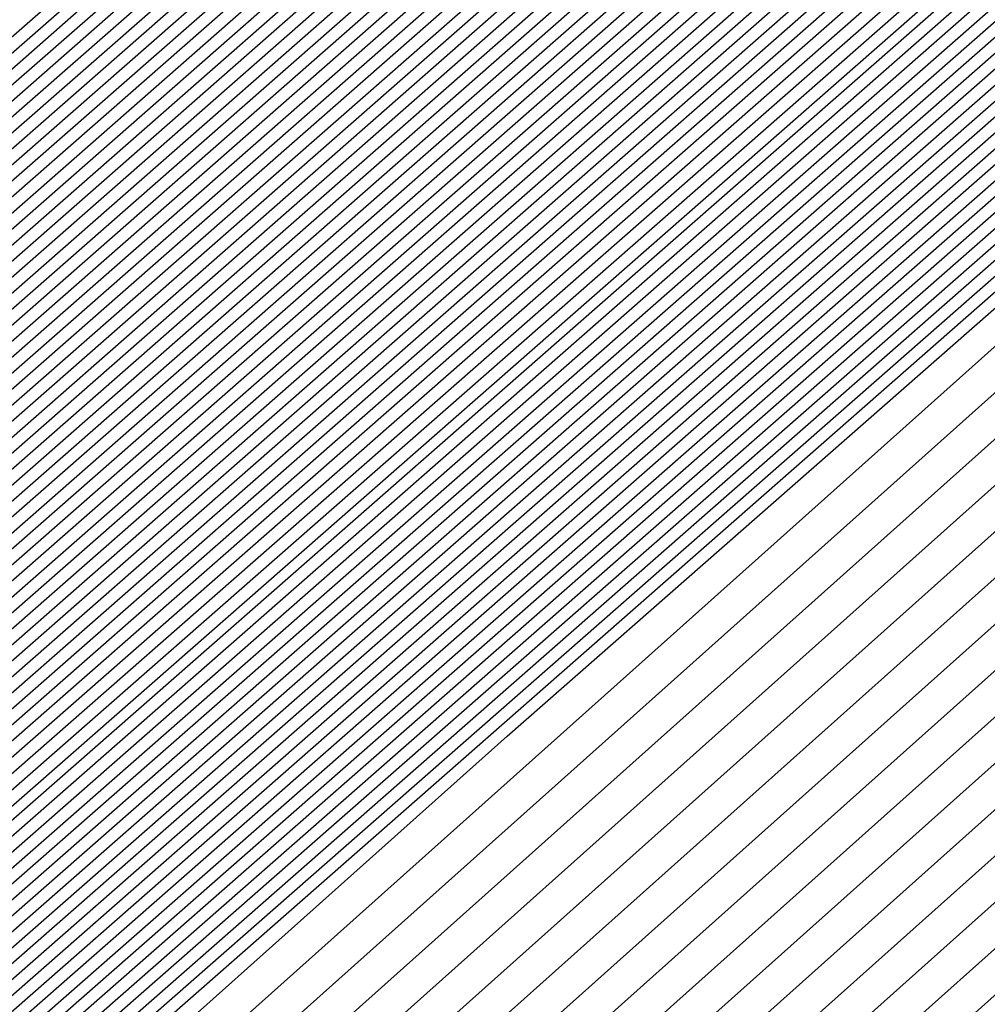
# Model space of a CAD drawing. Extents: x 3249832 to 3255657, y 13789405 to 13793316.
# Tile 1001 of 1056: x 3253212.6538 to 3253212.7134, y 13791261.178 to 13791261.2385. Entities that reach past the tile are written whole.
import ezdxf

# ---------------------------------------------------------------- set-up
doc = ezdxf.new("R2010")
doc.units = 0
doc.header["$LTSCALE"] = 100
doc.header["$MEASUREMENT"] = 0
for name, color, linetype in [('GRATIO_03231_CON', 1, 'CONTINUOUS'), ('GRATIO_0323_ICON', 1, 'CONTINUOUS'), ('TARGETS_EAST', 7, 'CONTINUOUS')]:
    doc.layers.add(name, color=color, linetype=linetype)

# ---------------------------------------------------------------- blocks, each defined once
blk = doc.blocks.new('Gratio_032316_contours')
at = {"layer": 'GRATIO_03231_CON', "color": 5, "linetype": 'Continuous', "flags": 128}
for points in [[(3253197.778633, 13791248.083719), (3253204.507492, 13791254.093876), (3253219.429769, 13791267.180159), (3253234.373329, 13791280.242404), (3253242.980343, 13791287.760191), (3253246.150233, 13791290.532041), (3253246.596729, 13791290.936212), (3253246.920482, 13791291.252377), (3253249.269828, 13791293.365862), (3253255.680023, 13791299.063404), (3253267.172648, 13791309.232405), (3253280.714591, 13791321.162909), (3253292.259064, 13791331.24562), (3253298.86322, 13791336.863506)], [(3253197.912141, 13791248.200117), (3253204.622651, 13791254.193883), (3253219.504243, 13791267.244478), (3253234.407064, 13791280.271101), (3253242.990635, 13791287.768365), (3253246.151968, 13791290.532566), (3253246.597442, 13791290.935416), (3253246.913776, 13791291.244273), (3253249.209028, 13791293.309072), (3253255.471593, 13791298.875394), (3253266.699533, 13791308.810193), (3253279.929596, 13791320.465926), (3253291.208188, 13791330.316426), (3253297.66843, 13791335.812021)], [(3253198.045649, 13791248.316514), (3253204.737812, 13791254.293891), (3253219.578716, 13791267.308801), (3253234.440798, 13791280.299798), (3253243.000927, 13791287.77654), (3253246.153702, 13791290.533091), (3253246.598156, 13791290.93462), (3253246.907071, 13791291.236168), (3253249.148229, 13791293.252283), (3253255.263163, 13791298.687384), (3253266.226419, 13791308.387983), (3253279.144597, 13791319.768946), (3253290.157311, 13791329.387232), (3253296.473639, 13791334.760535)], [(3253198.179157, 13791248.43291), (3253204.852971, 13791254.393901), (3253219.65319, 13791267.373124), (3253234.474533, 13791280.328495), (3253243.011219, 13791287.784714), (3253246.155437, 13791290.533616), (3253246.598869, 13791290.933824), (3253246.900365, 13791291.228064), (3253249.087429, 13791293.195493), (3253255.054733, 13791298.499374), (3253265.753304, 13791307.965772), (3253278.359599, 13791319.071965), (3253289.106434, 13791328.458038), (3253295.27885, 13791333.70905)], [(3253198.446173, 13791248.665705), (3253205.083292, 13791254.593916), (3253219.802137, 13791267.501766), (3253234.542003, 13791280.385889), (3253243.031803, 13791287.801062), (3253246.158905, 13791290.534667), (3253246.600296, 13791290.932232), (3253246.886954, 13791291.211856), (3253248.96583, 13791293.081914), (3253254.637874, 13791298.123353), (3253264.807075, 13791307.12135), (3253276.789604, 13791317.678004), (3253287.004681, 13791326.599649), (3253292.889269, 13791331.606079), (3253295.951331, 13791334.070942)], [(3253198.579681, 13791248.782102), (3253205.198453, 13791254.693924), (3253219.876611, 13791267.566089), (3253234.575738, 13791280.414585), (3253243.042095, 13791287.809237), (3253246.16064, 13791290.535192), (3253246.60101, 13791290.931436), (3253246.880248, 13791291.203751), (3253248.905031, 13791293.025125), (3253254.429444, 13791297.935343), (3253264.33396, 13791306.699138), (3253276.004607, 13791316.981023), (3253285.953804, 13791325.670454), (3253291.694479, 13791330.554594), (3253294.7416, 13791333.011419)], [(3253198.713189, 13791248.898498), (3253205.313612, 13791254.793933), (3253219.951085, 13791267.630412), (3253234.609474, 13791280.443283), (3253243.052387, 13791287.817411), (3253246.162374, 13791290.535718), (3253246.601723, 13791290.93064), (3253246.873542, 13791291.195647), (3253248.844232, 13791292.968335), (3253254.221014, 13791297.747333), (3253263.860844, 13791306.276928), (3253275.21961, 13791316.284043), (3253284.902928, 13791324.74126), (3253290.499689, 13791329.503109), (3253293.53187, 13791331.951897)], [(3253198.846697, 13791249.014895), (3253205.428774, 13791254.893941), (3253220.025558, 13791267.694732), (3253234.643209, 13791280.47198), (3253243.062679, 13791287.825585), (3253246.164109, 13791290.536243), (3253246.602436, 13791290.929844), (3253246.866836, 13791291.187543), (3253248.783432, 13791292.911546), (3253254.012584, 13791297.559322), (3253263.387729, 13791305.854716), (3253274.434612, 13791315.58706), (3253283.852051, 13791323.812065), (3253289.304899, 13791328.451623), (3253292.322139, 13791330.892375), (3253295.398785, 13791333.387147)], [(3253199.113713, 13791249.247691), (3253205.659094, 13791255.093956), (3253220.174506, 13791267.823378), (3253234.710679, 13791280.529373), (3253243.083262, 13791287.841934), (3253246.167577, 13791290.537293), (3253246.603863, 13791290.928252), (3253246.853425, 13791291.171334), (3253248.661833, 13791292.797967), (3253253.595725, 13791297.183302), (3253262.4415, 13791305.010294), (3253272.864616, 13791314.193099), (3253281.750298, 13791321.953677), (3253286.915319, 13791326.348653), (3253289.902678, 13791328.77333), (3253293.186926, 13791331.457682)], [(3253199.247221, 13791249.364086), (3253205.774253, 13791255.193966), (3253220.248979, 13791267.887697), (3253234.744414, 13791280.558071), (3253243.093554, 13791287.850108), (3253246.169312, 13791290.537819), (3253246.604577, 13791290.927456), (3253246.846719, 13791291.16323), (3253248.601034, 13791292.741177), (3253253.387295, 13791296.995292), (3253261.968385, 13791304.588083), (3253272.07962, 13791313.496119), (3253280.699421, 13791321.024482), (3253285.720529, 13791325.297167), (3253288.692948, 13791327.713808), (3253292.080997, 13791330.492949), (3253297.619173, 13791335.1971)], [(3253199.380729, 13791249.480484), (3253205.889415, 13791255.293974), (3253220.323453, 13791267.95202), (3253234.778148, 13791280.586767), (3253243.103846, 13791287.858282), (3253246.171046, 13791290.538344), (3253246.60529, 13791290.92666), (3253246.840014, 13791291.155126), (3253248.540234, 13791292.684388), (3253253.178865, 13791296.807282), (3253261.495269, 13791304.165872), (3253271.294621, 13791312.799138), (3253279.648544, 13791320.095288), (3253284.525739, 13791324.245682), (3253287.483217, 13791326.654286), (3253290.975067, 13791329.528217), (3253296.715246, 13791334.410219)], [(3253199.514237, 13791249.596881), (3253206.004574, 13791255.393981), (3253220.397926, 13791268.016343), (3253234.811884, 13791280.615464), (3253243.114138, 13791287.866456), (3253246.172781, 13791290.538869), (3253246.606003, 13791290.925864), (3253246.833308, 13791291.147021), (3253248.479435, 13791292.627598), (3253252.970435, 13791296.619271), (3253261.022155, 13791303.743661), (3253270.509624, 13791312.102158), (3253278.597668, 13791319.166094), (3253283.330949, 13791323.194197), (3253286.273487, 13791325.594763), (3253289.869138, 13791328.563484), (3253295.81132, 13791333.62334)], [(3253199.781252, 13791249.829674), (3253206.234894, 13791255.593998), (3253220.546874, 13791268.144986), (3253234.879353, 13791280.672858), (3253243.134722, 13791287.882805), (3253246.176249, 13791290.53992), (3253246.60743, 13791290.924272), (3253246.819896, 13791291.130813), (3253248.357836, 13791292.514019), (3253252.553575, 13791296.243251), (3253260.075926, 13791302.899239), (3253268.939629, 13791310.708195), (3253276.495915, 13791317.307705), (3253280.941369, 13791321.091226), (3253283.854026, 13791323.475719), (3253287.657279, 13791326.63402), (3253294.003467, 13791332.049579)], [(3253199.91476, 13791249.946072), (3253206.350054, 13791255.694006), (3253220.621347, 13791268.209309), (3253234.913089, 13791280.701555), (3253243.145014, 13791287.890979), (3253246.177984, 13791290.540445), (3253246.608144, 13791290.923477), (3253246.813191, 13791291.122709), (3253248.297036, 13791292.45723), (3253252.345146, 13791296.055241), (3253259.60281, 13791302.477028), (3253268.154633, 13791310.011214), (3253275.445038, 13791316.37851), (3253279.746579, 13791320.03974), (3253282.644295, 13791322.416197), (3253286.55135, 13791325.669287), (3253293.099541, 13791331.2627), (3253300.795214, 13791337.869235)], [(3253200.048268, 13791250.062469), (3253206.465215, 13791255.794014), (3253220.695821, 13791268.273632), (3253234.946824, 13791280.730252), (3253243.155306, 13791287.899153), (3253246.179718, 13791290.540971), (3253246.608857, 13791290.922681), (3253246.806485, 13791291.114604), (3253248.236237, 13791292.40044), (3253252.136716, 13791295.86723), (3253259.129695, 13791302.054816), (3253267.369634, 13791309.314234), (3253274.394161, 13791315.449316), (3253278.551789, 13791318.988255), (3253281.434565, 13791321.356674), (3253285.44542, 13791324.704555), (3253292.195614, 13791330.475819), (3253300.12972, 13791337.290156)], [(3253200.181776, 13791250.178867), (3253206.580374, 13791255.894021), (3253220.770295, 13791268.337951), (3253234.980558, 13791280.758949), (3253243.165597, 13791287.907327), (3253246.181453, 13791290.541496), (3253246.609571, 13791290.921885), (3253246.799779, 13791291.1065), (3253248.175437, 13791292.34365), (3253251.928286, 13791295.67922), (3253258.656581, 13791301.632605), (3253266.584637, 13791308.617253), (3253273.343284, 13791314.520121), (3253277.356999, 13791317.93677), (3253280.224834, 13791320.297152), (3253284.339491, 13791323.739822), (3253291.291688, 13791329.688939), (3253299.464229, 13791336.711079)], [(3253200.448792, 13791250.41166), (3253206.810695, 13791256.094039), (3253220.919242, 13791268.466597), (3253235.048029, 13791280.816343), (3253243.186181, 13791287.923676), (3253246.184922, 13791290.542546), (3253246.610997, 13791290.920293), (3253246.786368, 13791291.090291), (3253248.053838, 13791292.230072), (3253251.511426, 13791295.3032), (3253257.71035, 13791300.788183), (3253265.014642, 13791307.223292), (3253271.241531, 13791312.661733), (3253274.967419, 13791315.833799), (3253277.805373, 13791318.178108), (3253282.127631, 13791321.810358), (3253289.483835, 13791328.115179), (3253298.133244, 13791335.552923)], [(3253200.5823, 13791250.528057), (3253206.925856, 13791256.194046), (3253220.993715, 13791268.530917), (3253235.081764, 13791280.845039), (3253243.196473, 13791287.93185), (3253246.186656, 13791290.543072), (3253246.611711, 13791290.919497), (3253246.779662, 13791291.082187), (3253247.993039, 13791292.173282), (3253251.302996, 13791295.11519), (3253257.237236, 13791300.365972), (3253264.229644, 13791306.52631), (3253270.190655, 13791311.732538), (3253273.772629, 13791314.782314), (3253276.595643, 13791317.118585), (3253281.021702, 13791320.845625), (3253288.579908, 13791327.328299), (3253297.467752, 13791334.973846)], [(3253200.715808, 13791250.644455), (3253207.041015, 13791256.294056), (3253221.068189, 13791268.59524), (3253235.115498, 13791280.873737), (3253243.206765, 13791287.940024), (3253246.18839, 13791290.543597), (3253246.612424, 13791290.918701), (3253246.772956, 13791291.074083), (3253247.93224, 13791292.116492), (3253251.094567, 13791294.927179), (3253256.764121, 13791299.943761), (3253263.444647, 13791305.82933), (3253269.139778, 13791310.803344), (3253272.577839, 13791313.730828), (3253275.385912, 13791316.059063), (3253279.915773, 13791319.880893), (3253287.675982, 13791326.541418), (3253296.802261, 13791334.394769)], [(3253200.849316, 13791250.760851), (3253207.156176, 13791256.394064), (3253221.142663, 13791268.659563), (3253235.149234, 13791280.902434), (3253243.217057, 13791287.948199), (3253246.190125, 13791290.544122), (3253246.613138, 13791290.917905), (3253246.766251, 13791291.065979), (3253247.87144, 13791292.059703), (3253250.886137, 13791294.739169), (3253256.291006, 13791299.52155), (3253262.659648, 13791305.132348), (3253268.088901, 13791309.87415), (3253271.383048, 13791312.679343), (3253274.176182, 13791314.999541), (3253278.809843, 13791318.91616), (3253286.772056, 13791325.754539), (3253296.136767, 13791333.81569)], [(3253201.116332, 13791250.993646), (3253207.386497, 13791256.594079), (3253221.29161, 13791268.788205), (3253235.216703, 13791280.959827), (3253243.237641, 13791287.964547), (3253246.193594, 13791290.545173), (3253246.614564, 13791290.916313), (3253246.752839, 13791291.04977), (3253247.749841, 13791291.946124), (3253250.469277, 13791294.363148), (3253255.344776, 13791298.677128), (3253261.089654, 13791303.738387), (3253265.987148, 13791308.015761), (3253268.993468, 13791310.576372), (3253271.756721, 13791312.880496), (3253276.597984, 13791316.986696), (3253284.964203, 13791324.180778), (3253294.805784, 13791332.657536)], [(3253201.24984, 13791251.110043), (3253207.501656, 13791256.694088), (3253221.366084, 13791268.852528), (3253235.250439, 13791280.988525), (3253243.247933, 13791287.972721), (3253246.195328, 13791290.545698), (3253246.615278, 13791290.915517), (3253246.746134, 13791291.041666), (3253247.689042, 13791291.889334), (3253250.260847, 13791294.175138), (3253254.871662, 13791298.254917), (3253260.304656, 13791303.041406), (3253264.936271, 13791307.086566), (3253267.798678, 13791309.524887), (3253270.54699, 13791311.820974), (3253275.492055, 13791316.021963), (3253284.060277, 13791323.393899), (3253294.140291, 13791332.078457)], [(3253201.383348, 13791251.226439), (3253207.616817, 13791256.794096), (3253221.440557, 13791268.916851), (3253235.284174, 13791281.017221), (3253243.258224, 13791287.980896), (3253246.197062, 13791290.546223), (3253246.615991, 13791290.914721), (3253246.739428, 13791291.033562), (3253247.628242, 13791291.832545), (3253250.052417, 13791293.987128), (3253254.398546, 13791297.832706), (3253259.519659, 13791302.344425), (3253263.885395, 13791306.157372), (3253266.603888, 13791308.473402), (3253269.33726, 13791310.761452), (3253274.386125, 13791315.057231), (3253283.156349, 13791322.607018), (3253293.474799, 13791331.49938)], [(3253201.516856, 13791251.342836), (3253207.731977, 13791256.894104), (3253221.515031, 13791268.98117), (3253235.317908, 13791281.045918), (3253243.268516, 13791287.98907), (3253246.198797, 13791290.546749), (3253246.616705, 13791290.913925), (3253246.732722, 13791291.025457), (3253247.567443, 13791291.775755), (3253249.843988, 13791293.799118), (3253253.925432, 13791297.410495), (3253258.734661, 13791301.647445), (3253262.834518, 13791305.228178), (3253265.409098, 13791307.421916), (3253268.127529, 13791309.701929), (3253273.280196, 13791314.092498), (3253282.252423, 13791321.820138), (3253292.809306, 13791330.920303), (3253301.810882, 13791338.630682)], [(3253201.783872, 13791251.575631), (3253207.962297, 13791257.094121), (3253221.663978, 13791269.109817), (3253235.385379, 13791281.103312), (3253243.2891, 13791288.005418), (3253246.202266, 13791290.547799), (3253246.618132, 13791290.912333), (3253246.719311, 13791291.009249), (3253247.445844, 13791291.662176), (3253249.427128, 13791293.423097), (3253252.979202, 13791296.566073), (3253257.164667, 13791300.253483), (3253260.732765, 13791303.369789), (3253263.019518, 13791305.318945), (3253265.708069, 13791307.582885), (3253271.068337, 13791312.163033), (3253280.44457, 13791320.246378), (3253291.478323, 13791329.762148), (3253300.885471, 13791337.825133)], [(3253201.91738, 13791251.692027), (3253208.077456, 13791257.194129), (3253221.738452, 13791269.174136), (3253235.419113, 13791281.132009), (3253243.299392, 13791288.013593), (3253246.204, 13791290.548325), (3253246.618845, 13791290.911537), (3253246.712605, 13791291.001144), (3253247.385044, 13791291.605387), (3253249.218698, 13791293.235087), (3253252.506087, 13791296.143862), (3253256.379669, 13791299.556502), (3253259.681888, 13791302.440594), (3253261.824728, 13791304.26746), (3253264.498338, 13791306.523363), (3253269.962407, 13791311.198301), (3253279.540643, 13791319.459498), (3253290.812829, 13791329.183071), (3253300.422766, 13791337.422359)], [(3253202.050886, 13791251.808424), (3253208.192618, 13791257.294136), (3253221.812925, 13791269.238459), (3253235.452849, 13791281.160706), (3253243.309684, 13791288.021767), (3253246.205734, 13791290.54885), (3253246.619558, 13791290.910741), (3253246.705899, 13791290.99304), (3253247.324245, 13791291.548597), (3253249.010269, 13791293.047077), (3253252.032972, 13791295.72165), (3253255.594672, 13791298.859521), (3253258.631011, 13791301.5114), (3253260.629938, 13791303.215975), (3253263.288608, 13791305.46384), (3253268.856478, 13791310.233569), (3253278.636718, 13791318.672617), (3253290.147338, 13791328.603992), (3253299.96006, 13791337.019585)], [(3253222.189727, 13791268.956195), (3253208.471011, 13791257.206985), (3253202.184394, 13791251.924823), (3253202.184394, 13791251.924822), (3253208.307777, 13791257.394144), (3253221.887399, 13791269.302782)], [(3253222.336854, 13791269.086923), (3253208.700353, 13791257.408126), (3253202.451409, 13791252.157615), (3253202.45141, 13791252.157615), (3253208.538097, 13791257.594161), (3253222.036346, 13791269.431424)], [(3253222.410417, 13791269.152286), (3253208.815023, 13791257.508695), (3253202.584921, 13791252.274011), (3253202.584918, 13791252.274013), (3253208.653258, 13791257.694169), (3253222.11082, 13791269.495747)], [(3253222.483981, 13791269.217651), (3253208.92969, 13791257.609264), (3253202.718428, 13791252.390411), (3253202.718426, 13791252.39041), (3253208.768418, 13791257.794177), (3253222.185294, 13791269.560071)], [(3253222.557544, 13791269.283014), (3253209.044361, 13791257.709832), (3253202.851936, 13791252.506807), (3253202.851934, 13791252.506806), (3253208.883579, 13791257.894186), (3253222.259767, 13791269.62439)], [(3253222.704671, 13791269.413741), (3253209.273702, 13791257.91097), (3253203.118951, 13791252.739602), (3253203.11895, 13791252.739601), (3253209.113899, 13791258.094202), (3253222.408715, 13791269.753036)], [(3253222.778233, 13791269.479104), (3253209.388373, 13791258.011542), (3253203.252459, 13791252.855998), (3253203.252458, 13791252.855998), (3253209.229059, 13791258.194209), (3253222.483188, 13791269.817355)], [(3253222.851796, 13791269.544469), (3253209.503043, 13791258.112111), (3253203.385966, 13791252.972394), (3253203.385966, 13791252.972394), (3253209.34422, 13791258.294219), (3253222.557662, 13791269.881678)], [(3253222.92536, 13791269.609832), (3253209.617714, 13791258.21268), (3253203.519474, 13791253.08879), (3253203.519474, 13791253.088791), (3253209.459379, 13791258.394226), (3253222.632135, 13791269.946001)], [(3253294.555932, 13791331.784818), (3253282.651333, 13791321.302735), (3253268.603203, 13791309.014447), (3253256.633797, 13791298.600272), (3253249.913733, 13791292.816087), (3253247.407106, 13791290.719974), (3253247.026376, 13791290.445568), (3253246.628672, 13791290.097267), (3253243.849802, 13791287.662521), (3253236.270245, 13791281.099544), (3253223.072487, 13791269.740559), (3253209.847055, 13791258.413819), (3253203.786489, 13791253.321586), (3253203.78649, 13791253.321586), (3253209.689707, 13791258.594234), (3253222.78114, 13791270.074575), (3253235.891608, 13791281.53353), (3253243.79641, 13791288.432975), (3253249.048806, 13791292.998606), (3253256.146548, 13791299.147074), (3253268.135158, 13791309.529006), (3253282.251274, 13791321.730918), (3253294.279297, 13791332.073309)], [(3253294.303412, 13791331.566983), (3253282.46184, 13791321.140397), (3253268.488083, 13791308.917171), (3253256.582029, 13791298.558148), (3253249.897517, 13791292.804611), (3253247.40414, 13791290.719612), (3253247.02543, 13791290.446644), (3253246.629001, 13791290.099378), (3253243.858784, 13791287.672183), (3253236.302787, 13791281.129602), (3253223.14605, 13791269.805922), (3253209.961726, 13791258.514388), (3253203.919997, 13791253.437981), (3253203.919998, 13791253.437982), (3253209.804872, 13791258.694236), (3253222.855652, 13791270.138852), (3253235.925472, 13791281.562076), (3253243.805117, 13791288.439206), (3253249.036009, 13791292.985734), (3253256.097231, 13791299.102201), (3253268.022476, 13791309.42905), (3253282.06389, 13791321.566318), (3253294.028242, 13791331.853946)], [(3253294.050892, 13791331.349147), (3253282.272347, 13791320.978058), (3253268.372959, 13791308.819897), (3253256.53026, 13791298.516025), (3253249.8813, 13791292.793135), (3253247.401173, 13791290.719249), (3253247.024485, 13791290.447721), (3253246.629331, 13791290.101489), (3253243.867765, 13791287.681844), (3253236.335328, 13791281.15966), (3253223.219613, 13791269.871285), (3253210.076396, 13791258.614957), (3253204.053508, 13791253.554381), (3253204.053506, 13791253.554379), (3253209.920037, 13791258.79424), (3253222.930167, 13791270.20313), (3253235.959336, 13791281.590624), (3253243.813823, 13791288.445438), (3253249.023211, 13791292.972861), (3253256.047914, 13791299.057326), (3253267.909792, 13791309.329092), (3253281.876511, 13791321.401718), (3253293.777187, 13791331.634584)], [(3253293.798373, 13791331.131311), (3253282.082854, 13791320.815718), (3253268.257836, 13791308.722622), (3253256.478491, 13791298.473901), (3253249.865083, 13791292.781659), (3253247.398206, 13791290.718887), (3253247.023539, 13791290.448797), (3253246.629661, 13791290.1036), (3253243.876746, 13791287.691505), (3253236.367871, 13791281.189718), (3253223.293177, 13791269.93665), (3253210.191067, 13791258.715525), (3253204.187016, 13791253.670777), (3253204.187014, 13791253.670777), (3253210.035202, 13791258.894242), (3253223.004679, 13791270.267407), (3253235.993201, 13791281.619171), (3253243.82253, 13791288.45167), (3253249.010414, 13791292.959989), (3253255.998597, 13791299.012453), (3253267.79711, 13791309.229136), (3253281.689131, 13791321.237116), (3253293.526131, 13791331.41522)], [(3253281.703867, 13791320.491041), (3253268.027588, 13791308.528072), (3253256.374954, 13791298.389654), (3253249.83265, 13791292.758707), (3253247.392273, 13791290.718163), (3253247.021649, 13791290.45095), (3253246.63032, 13791290.107823), (3253243.894709, 13791287.710827), (3253236.432955, 13791281.249833), (3253223.440304, 13791270.067378), (3253210.420408, 13791258.916665), (3253204.454031, 13791253.903573), (3253204.45403, 13791253.90357), (3253210.265496, 13791259.094286), (3253223.15342, 13791270.396274), (3253236.059978, 13791281.677323), (3253243.494674, 13791288.169109), (3253246.236293, 13791290.558915), (3253246.630942, 13791290.897916), (3253246.976878, 13791291.192818), (3253249.380962, 13791293.27243), (3253255.902209, 13791298.921086), (3253267.57241, 13791309.028745), (3253281.314456, 13791320.907856)], [(3253281.514374, 13791320.328701), (3253267.912464, 13791308.430798), (3253256.323186, 13791298.34753), (3253249.816433, 13791292.747232), (3253247.389307, 13791290.7178), (3253247.020703, 13791290.452026), (3253246.63065, 13791290.109934), (3253243.90369, 13791287.720489), (3253236.465497, 13791281.279891), (3253223.513867, 13791270.132741), (3253210.535079, 13791259.017233), (3253204.587539, 13791254.019969), (3253204.587538, 13791254.019968), (3253210.380657, 13791259.194295), (3253223.22789, 13791270.460601), (3253236.093697, 13791281.706031), (3253243.504926, 13791288.177315), (3253246.237927, 13791290.559532), (3253246.631434, 13791290.897348), (3253246.975681, 13791291.190435), (3253249.366914, 13791293.25849), (3253255.852885, 13791298.876217), (3253267.459724, 13791308.928789), (3253281.127076, 13791320.743256)], [(3253281.324881, 13791320.166363), (3253267.797344, 13791308.333522), (3253256.271417, 13791298.305406), (3253249.800217, 13791292.735756), (3253247.38634, 13791290.717438), (3253247.019758, 13791290.453103), (3253246.630979, 13791290.112045), (3253243.912671, 13791287.73015), (3253236.498039, 13791281.309949), (3253223.587429, 13791270.198103), (3253210.64975, 13791259.117804), (3253204.721046, 13791254.136365), (3253204.721046, 13791254.136365), (3253210.495817, 13791259.294303), (3253223.302356, 13791270.524924), (3253236.127417, 13791281.734739), (3253243.515178, 13791288.185521), (3253246.239562, 13791290.56015), (3253246.631926, 13791290.896781), (3253246.974483, 13791291.188052), (3253249.352866, 13791293.24455), (3253255.803561, 13791298.831348), (3253267.347038, 13791308.828835), (3253280.939697, 13791320.578654)], [(3253281.135387, 13791320.004024), (3253267.68222, 13791308.236247), (3253256.219649, 13791298.263283), (3253249.784, 13791292.72428), (3253247.383374, 13791290.717076), (3253247.018812, 13791290.454179), (3253246.631309, 13791290.114156), (3253243.921652, 13791287.739811), (3253236.530581, 13791281.340006), (3253223.660992, 13791270.263468), (3253210.76442, 13791259.218373), (3253204.854554, 13791254.25276), (3253204.854554, 13791254.252763), (3253210.610976, 13791259.394313), (3253223.376826, 13791270.589251), (3253236.161137, 13791281.763447), (3253243.52543, 13791288.193726), (3253246.241196, 13791290.560768), (3253246.632418, 13791290.896213), (3253246.973286, 13791291.185668), (3253249.338818, 13791293.230609), (3253255.754237, 13791298.786479), (3253267.234354, 13791308.728879), (3253280.752313, 13791320.414054)], [(3253267.451973, 13791308.041697), (3253256.116111, 13791298.179035), (3253249.751567, 13791292.701328), (3253247.377441, 13791290.716351), (3253247.016922, 13791290.456332), (3253246.631968, 13791290.118378), (3253243.939615, 13791287.759133), (3253236.595665, 13791281.400121), (3253223.808119, 13791270.394196), (3253210.993761, 13791259.419512), (3253205.121569, 13791254.485556), (3253205.12157, 13791254.485556), (3253210.841294, 13791259.59433), (3253223.525766, 13791270.717901), (3253236.228576, 13791281.820863), (3253243.545933, 13791288.210138), (3253246.244464, 13791290.562004), (3253246.633402, 13791290.895078), (3253246.970892, 13791291.180901), (3253249.310721, 13791293.202729), (3253255.655588, 13791298.696741), (3253267.008982, 13791308.528971)], [(3253267.336849, 13791307.944423), (3253256.064342, 13791298.136912), (3253249.73535, 13791292.689852), (3253247.374474, 13791290.715989), (3253247.015976, 13791290.457408), (3253246.632298, 13791290.120489), (3253243.948596, 13791287.768794), (3253236.628207, 13791281.430179), (3253223.881683, 13791270.459559), (3253211.108432, 13791259.520081), (3253205.255077, 13791254.601952), (3253205.255078, 13791254.601953), (3253210.956454, 13791259.694338), (3253223.600232, 13791270.782228), (3253236.262295, 13791281.84957), (3253243.556185, 13791288.218343), (3253246.246098, 13791290.562622), (3253246.633894, 13791290.89451), (3253246.969694, 13791291.178518), (3253249.296673, 13791293.188789), (3253255.606265, 13791298.651872), (3253266.896298, 13791308.429015)], [(3253267.221725, 13791307.847149), (3253256.012575, 13791298.094788), (3253249.719134, 13791292.678376), (3253247.371507, 13791290.715627), (3253247.015031, 13791290.458484), (3253246.632628, 13791290.1226), (3253243.957577, 13791287.778456), (3253236.66075, 13791281.460237), (3253223.955246, 13791270.524922), (3253211.223103, 13791259.62065), (3253205.388584, 13791254.718352), (3253205.388586, 13791254.718351), (3253211.071615, 13791259.794345), (3253223.674701, 13791270.846551), (3253236.296016, 13791281.878279), (3253243.566437, 13791288.226549), (3253246.247732, 13791290.56324), (3253246.634385, 13791290.893942), (3253246.968497, 13791291.176134), (3253249.282624, 13791293.174848), (3253255.55694, 13791298.607003), (3253266.783612, 13791308.329061)], [(3253267.106605, 13791307.749872), (3253255.960806, 13791298.052664), (3253249.702917, 13791292.6669), (3253247.368541, 13791290.715265), (3253247.014086, 13791290.459561), (3253246.632957, 13791290.124712), (3253243.966559, 13791287.788117), (3253236.693292, 13791281.490295), (3253224.02881, 13791270.590287), (3253211.337773, 13791259.72122), (3253205.522092, 13791254.834748), (3253205.522094, 13791254.834746), (3253211.186774, 13791259.894355), (3253223.749171, 13791270.910878), (3253236.329735, 13791281.906987), (3253243.576689, 13791288.234755), (3253246.249366, 13791290.563858), (3253246.634877, 13791290.893375), (3253246.9673, 13791291.173751), (3253249.268576, 13791293.160908), (3253255.507616, 13791298.562134), (3253266.670926, 13791308.229105)], [(3253266.876357, 13791307.555324), (3253255.857268, 13791297.968417), (3253249.670483, 13791292.643948), (3253247.362608, 13791290.71454), (3253247.012195, 13791290.461714), (3253246.633616, 13791290.128934), (3253243.984521, 13791287.807439), (3253236.758376, 13791281.55041), (3253224.175936, 13791270.721014), (3253211.567115, 13791259.922358), (3253205.789111, 13791255.067539), (3253205.78911, 13791255.067541), (3253211.417093, 13791260.094372), (3253223.898111, 13791271.039528), (3253236.397174, 13791281.964402), (3253243.597192, 13791288.251166), (3253246.252634, 13791290.565094), (3253246.635861, 13791290.892239), (3253246.964905, 13791291.168984), (3253249.240479, 13791293.133027), (3253255.408968, 13791298.472396), (3253266.445556, 13791308.029197)], [(3253266.761233, 13791307.458048), (3253255.8055, 13791297.926293), (3253249.654267, 13791292.632473), (3253247.359641, 13791290.714178), (3253247.011249, 13791290.46279), (3253246.633946, 13791290.131045), (3253243.993502, 13791287.8171), (3253236.790918, 13791281.580467), (3253224.2495, 13791270.786377), (3253211.681785, 13791260.022928), (3253205.922618, 13791255.183939), (3253205.922618, 13791255.183939), (3253211.532252, 13791260.19438), (3253223.972577, 13791271.103855), (3253236.430893, 13791281.993111), (3253243.607444, 13791288.259371), (3253246.254268, 13791290.565712), (3253246.636353, 13791290.891671), (3253246.963708, 13791291.166601), (3253249.226431, 13791293.119087), (3253255.359643, 13791298.427527), (3253266.33287, 13791307.929241)], [(3253266.64611, 13791307.360774), (3253255.753731, 13791297.884169), (3253249.63805, 13791292.620997), (3253247.356675, 13791290.713816), (3253247.010304, 13791290.463866), (3253246.634276, 13791290.133156), (3253244.002484, 13791287.826761), (3253236.82346, 13791281.610525), (3253224.323063, 13791270.85174), (3253211.796456, 13791260.123497), (3253206.056126, 13791255.300335), (3253206.056126, 13791255.300335), (3253211.647411, 13791260.294389), (3253224.047047, 13791271.168178), (3253236.464614, 13791282.021819), (3253243.617696, 13791288.267577), (3253246.255902, 13791290.566329), (3253246.636845, 13791290.891104), (3253246.962511, 13791291.164217), (3253249.212383, 13791293.105147), (3253255.310319, 13791298.382658), (3253266.220186, 13791307.829287)], [(3253266.530986, 13791307.263499), (3253255.701962, 13791297.842046), (3253249.621834, 13791292.609521), (3253247.353708, 13791290.713453), (3253247.009359, 13791290.464943), (3253246.634605, 13791290.135267), (3253244.011465, 13791287.836423), (3253236.856002, 13791281.640583), (3253224.396627, 13791270.917105), (3253211.911126, 13791260.224066), (3253206.189634, 13791255.416731), (3253206.189634, 13791255.416732), (3253211.762573, 13791260.394397), (3253224.121517, 13791271.232505), (3253236.498333, 13791282.050527), (3253243.627948, 13791288.275783), (3253246.257536, 13791290.566947), (3253246.637337, 13791290.890536), (3253246.961314, 13791291.161834), (3253249.198335, 13791293.091206), (3253255.260994, 13791298.337789), (3253266.1075, 13791307.729333)], [(3253266.300742, 13791307.068949), (3253255.598426, 13791297.757798), (3253249.5894, 13791292.586569), (3253247.347775, 13791290.712729), (3253247.007468, 13791290.467095), (3253246.635265, 13791290.139489), (3253244.029427, 13791287.855745), (3253236.921086, 13791281.700698), (3253224.543752, 13791271.047831), (3253212.140468, 13791260.425205), (3253206.456649, 13791255.649527), (3253206.45665, 13791255.649527), (3253211.992891, 13791260.594414), (3253224.270456, 13791271.361155), (3253236.565772, 13791282.107943), (3253243.648451, 13791288.292194), (3253246.260804, 13791290.568183), (3253246.638321, 13791290.889401), (3253246.958919, 13791291.157067), (3253249.170238, 13791293.063326), (3253255.162346, 13791298.248051), (3253265.88213, 13791307.529423)], [(3253266.185618, 13791306.971675), (3253255.546657, 13791297.715675), (3253249.573183, 13791292.575093), (3253247.344808, 13791290.712367), (3253247.006522, 13791290.468172), (3253246.635594, 13791290.141601), (3253244.038409, 13791287.865406), (3253236.953628, 13791281.730756), (3253224.617315, 13791271.113195), (3253212.255138, 13791260.525774), (3253206.590156, 13791255.765923), (3253206.590158, 13791255.765923), (3253212.10805, 13791260.694424), (3253224.344922, 13791271.425478), (3253236.599492, 13791282.136651), (3253243.658703, 13791288.3004), (3253246.262438, 13791290.568801), (3253246.638812, 13791290.888833), (3253246.957722, 13791291.154684), (3253249.15619, 13791293.049385), (3253255.113022, 13791298.203182), (3253265.769445, 13791307.429467)], [(3253266.070494, 13791306.874399), (3253255.494888, 13791297.673551), (3253249.556967, 13791292.563617), (3253247.341842, 13791290.712004), (3253247.005577, 13791290.469248), (3253246.635924, 13791290.143712), (3253244.04739, 13791287.875067), (3253236.98617, 13791281.760814), (3253224.690879, 13791271.178558), (3253212.369809, 13791260.626345), (3253206.723664, 13791255.882318), (3253206.723666, 13791255.88232), (3253212.22321, 13791260.794431), (3253224.419392, 13791271.489805), (3253236.633212, 13791282.165358), (3253243.668955, 13791288.308605), (3253246.264072, 13791290.569419), (3253246.639304, 13791290.888265), (3253246.956524, 13791291.1523), (3253249.142141, 13791293.035445), (3253255.063697, 13791298.158313), (3253265.656759, 13791307.329513)], [(3253265.955372, 13791306.777124), (3253255.44312, 13791297.631427), (3253249.54075, 13791292.552141), (3253247.338875, 13791290.711642), (3253247.004632, 13791290.470325), (3253246.636254, 13791290.145823), (3253244.056371, 13791287.884728), (3253237.018712, 13791281.790872), (3253224.764442, 13791271.243923), (3253212.48448, 13791260.726913), (3253206.857172, 13791255.998718), (3253206.857174, 13791255.998718), (3253212.338369, 13791260.894441), (3253224.493862, 13791271.554128), (3253236.666931, 13791282.194066), (3253243.679207, 13791288.316811), (3253246.265706, 13791290.570037), (3253246.639796, 13791290.887697), (3253246.955327, 13791291.149917), (3253249.128093, 13791293.021505), (3253255.014373, 13791298.113444), (3253265.544075, 13791307.229559)], [(3253265.725125, 13791306.582574), (3253255.339583, 13791297.54718), (3253249.508317, 13791292.52919), (3253247.332942, 13791290.710918), (3253247.002741, 13791290.472477), (3253246.636913, 13791290.150045), (3253244.074334, 13791287.904051), (3253237.083796, 13791281.850986), (3253224.911569, 13791271.374649), (3253212.713817, 13791260.928053), (3253207.124191, 13791256.23151), (3253207.12419, 13791256.231511), (3253212.568689, 13791261.094458), (3253224.642801, 13791271.682782), (3253236.73437, 13791282.251483), (3253243.69971, 13791288.333222), (3253246.268975, 13791290.571273), (3253246.64078, 13791290.886562), (3253246.952933, 13791291.14515), (3253249.099997, 13791292.993624), (3253254.915725, 13791298.023706), (3253265.318703, 13791307.029649)], [(3253265.610003, 13791306.4853), (3253255.287814, 13791297.505056), (3253249.4921, 13791292.517714), (3253247.329976, 13791290.710555), (3253247.001795, 13791290.473554), (3253246.637243, 13791290.152156), (3253244.083315, 13791287.913712), (3253237.116338, 13791281.881044), (3253224.985132, 13791271.440014), (3253212.828488, 13791261.028621), (3253207.257698, 13791256.34791), (3253207.257698, 13791256.347908), (3253212.683849, 13791261.194466), (3253224.717267, 13791271.747105), (3253236.76809, 13791282.28019), (3253243.709962, 13791288.341428), (3253246.270609, 13791290.571891), (3253246.641272, 13791290.885994), (3253246.951735, 13791291.142767), (3253249.085948, 13791292.979684), (3253254.8664, 13791297.978837), (3253265.206019, 13791306.929695)], [(3253265.494879, 13791306.388026), (3253255.236046, 13791297.462932), (3253249.475884, 13791292.506238), (3253247.327009, 13791290.710193), (3253247.00085, 13791290.47463), (3253246.637572, 13791290.154267), (3253244.092296, 13791287.923373), (3253237.14888, 13791281.911102), (3253225.058696, 13791271.505377), (3253212.943158, 13791261.12919), (3253207.391206, 13791256.464306), (3253207.391205, 13791256.464306), (3253212.799008, 13791261.294475), (3253224.791737, 13791271.811432), (3253236.80181, 13791282.308898), (3253243.720214, 13791288.349633), (3253246.272243, 13791290.572509), (3253246.641764, 13791290.885427), (3253246.950538, 13791291.140383), (3253249.0719, 13791292.965744), (3253254.817076, 13791297.933968), (3253265.093333, 13791306.829739)], [(3253265.379755, 13791306.290749), (3253255.184277, 13791297.420809), (3253249.459667, 13791292.494762), (3253247.324043, 13791290.709831), (3253246.999905, 13791290.475706), (3253246.637902, 13791290.156378), (3253244.101277, 13791287.933034), (3253237.181422, 13791281.94116), (3253225.132259, 13791271.570741), (3253213.057829, 13791261.229761), (3253207.524713, 13791256.580702), (3253207.524713, 13791256.580701), (3253212.914167, 13791261.394483), (3253224.866207, 13791271.875755), (3253236.83553, 13791282.337607), (3253243.730466, 13791288.357839), (3253246.273877, 13791290.573126), (3253246.642256, 13791290.884859), (3253246.949341, 13791291.138), (3253249.057852, 13791292.951803), (3253254.767752, 13791297.889098), (3253264.980647, 13791306.729784)], [(3253265.149509, 13791306.096201), (3253255.08074, 13791297.336561), (3253249.427234, 13791292.47181), (3253247.31811, 13791290.709106), (3253246.998014, 13791290.477859), (3253246.638561, 13791290.160601), (3253244.11924, 13791287.952356), (3253237.246506, 13791282.001275), (3253225.279384, 13791271.701467), (3253213.28717, 13791261.430898), (3253207.791729, 13791256.813497), (3253207.791729, 13791256.813496), (3253213.144488, 13791261.5945), (3253225.015147, 13791272.004405), (3253236.902969, 13791282.395022), (3253243.750969, 13791288.37425), (3253246.277145, 13791290.574362), (3253246.643239, 13791290.883724), (3253246.946946, 13791291.133233), (3253249.029755, 13791292.923923), (3253254.669103, 13791297.799361), (3253264.755277, 13791306.529875)], [(3253265.034385, 13791305.998925), (3253255.028971, 13791297.294438), (3253249.411017, 13791292.460334), (3253247.315143, 13791290.708744), (3253246.997068, 13791290.478935), (3253246.638891, 13791290.162712), (3253244.128221, 13791287.962018), (3253237.279049, 13791282.031333), (3253225.352948, 13791271.766832), (3253213.401841, 13791261.531469), (3253207.925236, 13791256.929893), (3253207.925237, 13791256.929894), (3253213.259647, 13791261.694508), (3253225.089613, 13791272.068732), (3253236.936688, 13791282.42373), (3253243.761221, 13791288.382456), (3253246.278779, 13791290.57498), (3253246.643731, 13791290.883156), (3253246.945749, 13791291.130849), (3253249.015707, 13791292.909983), (3253254.619779, 13791297.754491), (3253264.642591, 13791306.42992)], [(3253264.919264, 13791305.901651), (3253254.977202, 13791297.252314), (3253249.3948, 13791292.448858), (3253247.312176, 13791290.708382), (3253246.996123, 13791290.480012), (3253246.639221, 13791290.164823), (3253244.137203, 13791287.971679), (3253237.311591, 13791282.06139), (3253225.426511, 13791271.832195), (3253213.516511, 13791261.632038), (3253208.058744, 13791257.046289), (3253208.058745, 13791257.04629), (3253213.374806, 13791261.794518), (3253225.164083, 13791272.133057), (3253236.970408, 13791282.452439), (3253243.771473, 13791288.390661), (3253246.280413, 13791290.575598), (3253246.644223, 13791290.882588), (3253246.944552, 13791291.128466), (3253249.001658, 13791292.896042), (3253254.570455, 13791297.709622), (3253264.529907, 13791306.329965)], [(3253264.80414, 13791305.804376), (3253254.925434, 13791297.21019), (3253249.378584, 13791292.437382), (3253247.30921, 13791290.70802), (3253246.995178, 13791290.481088), (3253246.63955, 13791290.166934), (3253244.146184, 13791287.98134), (3253237.344133, 13791282.091448), (3253225.500075, 13791271.89756), (3253213.631182, 13791261.732606), (3253208.192251, 13791257.162689), (3253208.192253, 13791257.162687), (3253213.489966, 13791261.894525), (3253225.238552, 13791272.197382), (3253237.004128, 13791282.481146), (3253243.781725, 13791288.398867), (3253246.282047, 13791290.576216), (3253246.644715, 13791290.88202), (3253246.943355, 13791291.126083), (3253248.98761, 13791292.882102), (3253254.521131, 13791297.664754), (3253264.417221, 13791306.230011)], [(3253264.573894, 13791305.609826), (3253254.821897, 13791297.125943), (3253249.34615, 13791292.414431), (3253247.303277, 13791290.707295), (3253246.993287, 13791290.483241), (3253246.640209, 13791290.171156), (3253244.164146, 13791288.000663), (3253237.409217, 13791282.151563), (3253225.647202, 13791272.028285), (3253213.860523, 13791261.933746), (3253208.459267, 13791257.395481), (3253208.459267, 13791257.395482), (3253213.720284, 13791262.094543), (3253225.387492, 13791272.326032), (3253237.071567, 13791282.538562), (3253243.802228, 13791288.415278), (3253246.285315, 13791290.577452), (3253246.645699, 13791290.880885), (3253246.94096, 13791291.121316), (3253248.959514, 13791292.854222), (3253254.422482, 13791297.575015), (3253264.191851, 13791306.030101)], [(3253264.45877, 13791305.512552), (3253254.770128, 13791297.083819), (3253249.329934, 13791292.402955), (3253247.30031, 13791290.706933), (3253246.992341, 13791290.484317), (3253246.640539, 13791290.173268), (3253244.173127, 13791288.010324), (3253237.441759, 13791282.181621), (3253225.720765, 13791272.09365), (3253213.975194, 13791262.034314), (3253208.592778, 13791257.51188), (3253208.592775, 13791257.511878), (3253213.835445, 13791262.194552), (3253225.461958, 13791272.390357), (3253237.105286, 13791282.56727), (3253243.81248, 13791288.423484), (3253246.286949, 13791290.57807), (3253246.646191, 13791290.880317), (3253246.939763, 13791291.118932), (3253248.945465, 13791292.840281), (3253254.373158, 13791297.530146), (3253264.079166, 13791305.930146)], [(3253264.343648, 13791305.415276), (3253254.71836, 13791297.041695), (3253249.313717, 13791292.391479), (3253247.297344, 13791290.706571), (3253246.991396, 13791290.485394), (3253246.640869, 13791290.175379), (3253244.182109, 13791288.019985), (3253237.474301, 13791282.211679), (3253225.794328, 13791272.159013), (3253214.089865, 13791262.134885), (3253208.726286, 13791257.628276), (3253208.726283, 13791257.628275), (3253213.950605, 13791262.29456), (3253225.536428, 13791272.454682), (3253237.139007, 13791282.595978), (3253243.822732, 13791288.43169), (3253246.288583, 13791290.578688), (3253246.646683, 13791290.87975), (3253246.938566, 13791291.116549), (3253248.931417, 13791292.826341), (3253254.323834, 13791297.485277), (3253263.96648, 13791305.830192)], [(3253264.228524, 13791305.318001), (3253254.666591, 13791296.999572), (3253249.2975, 13791292.380003), (3253247.294377, 13791290.706208), (3253246.990451, 13791290.48647), (3253246.641198, 13791290.17749), (3253244.19109, 13791288.029646), (3253237.506843, 13791282.241737), (3253225.867892, 13791272.224376), (3253214.204535, 13791262.235454), (3253208.859793, 13791257.744672), (3253208.859791, 13791257.744673), (3253214.065764, 13791262.394569), (3253225.610898, 13791272.519009), (3253237.172726, 13791282.624686), (3253243.832984, 13791288.439895), (3253246.290217, 13791290.579306), (3253246.647175, 13791290.879182), (3253246.937368, 13791291.114165), (3253248.917369, 13791292.812401), (3253254.27451, 13791297.440408), (3253263.853796, 13791305.730237)], [(3253263.998279, 13791305.123451), (3253254.563054, 13791296.915324), (3253249.265067, 13791292.357051), (3253247.288444, 13791290.705484), (3253246.98856, 13791290.488623), (3253246.641858, 13791290.181712), (3253244.209052, 13791288.048968), (3253237.571927, 13791282.301851), (3253226.015019, 13791272.355104), (3253214.433876, 13791262.436593), (3253209.126809, 13791257.977468), (3253209.126807, 13791257.977466), (3253214.296083, 13791262.594587), (3253225.759837, 13791272.647659), (3253237.240165, 13791282.682102), (3253243.853487, 13791288.456307), (3253246.293485, 13791290.580541), (3253246.648158, 13791290.878047), (3253246.934974, 13791291.109399), (3253248.889272, 13791292.78452), (3253254.175861, 13791297.35067), (3253263.628424, 13791305.530326)], [(3253263.883155, 13791305.026177), (3253254.511285, 13791296.873201), (3253249.24885, 13791292.345575), (3253247.285477, 13791290.705122), (3253246.987614, 13791290.489699), (3253246.642187, 13791290.183823), (3253244.218034, 13791288.05863), (3253237.60447, 13791282.331909), (3253226.08858, 13791272.420468), (3253214.548547, 13791262.537162), (3253209.260316, 13791258.093864), (3253209.260315, 13791258.093863), (3253214.411242, 13791262.694594), (3253225.834303, 13791272.711984), (3253237.273884, 13791282.71081), (3253243.863739, 13791288.464512), (3253246.295119, 13791290.581159), (3253246.64865, 13791290.877479), (3253246.933777, 13791291.107015), (3253248.875224, 13791292.77058), (3253254.126537, 13791297.305801), (3253263.51574, 13791305.430372)]]:
    blk.add_lwpolyline(points, dxfattribs=at)
at = {"layer": 'GRATIO_0323_ICON', "color": 7, "linetype": 'Continuous', "flags": 128}
for points in [[(3253198.312665, 13791248.549307), (3253204.968133, 13791254.493908), (3253219.727664, 13791267.437447), (3253234.508269, 13791280.357192), (3253243.021511, 13791287.792888), (3253246.157171, 13791290.534142), (3253246.599583, 13791290.933028), (3253246.893659, 13791291.21996), (3253249.02663, 13791293.138704), (3253254.846303, 13791298.311363), (3253265.28019, 13791307.54356), (3253277.574602, 13791318.374985), (3253288.055557, 13791327.528843), (3253294.084059, 13791332.657565)], [(3253198.980205, 13791249.131293), (3253205.543933, 13791254.993949), (3253220.100032, 13791267.759055), (3253234.676943, 13791280.500676), (3253243.07297, 13791287.833759), (3253246.165843, 13791290.536768), (3253246.60315, 13791290.929048), (3253246.860131, 13791291.179438), (3253248.722633, 13791292.854756), (3253253.804154, 13791297.371312), (3253262.914614, 13791305.432505), (3253273.649615, 13791314.89008), (3253282.801174, 13791322.882871), (3253288.110109, 13791327.400138), (3253291.112409, 13791329.832853), (3253294.292856, 13791332.422414)], [(3253199.647745, 13791249.713279), (3253206.119735, 13791255.493989), (3253220.4724, 13791268.080666), (3253234.845619, 13791280.644161), (3253243.12443, 13791287.87463), (3253246.174515, 13791290.539395), (3253246.606717, 13791290.925068), (3253246.826602, 13791291.138917), (3253248.418635, 13791292.570809), (3253252.762005, 13791296.431261), (3253260.54904, 13791303.321449), (3253269.724626, 13791311.405175), (3253277.546791, 13791318.236899), (3253282.136159, 13791322.142711), (3253285.063756, 13791324.535241), (3253288.763208, 13791327.598752), (3253294.907393, 13791332.836459)], [(3253200.315284, 13791250.295262), (3253206.695535, 13791255.994031), (3253220.844768, 13791268.402274), (3253235.014293, 13791280.787646), (3253243.175889, 13791287.915502), (3253246.183187, 13791290.542021), (3253246.610284, 13791290.921089), (3253246.793074, 13791291.098396), (3253248.114638, 13791292.286861), (3253251.719856, 13791295.49121), (3253258.183466, 13791301.210395), (3253265.799639, 13791307.920272), (3253272.292408, 13791313.590927), (3253276.162209, 13791316.885284), (3253279.015104, 13791319.23763), (3253283.233561, 13791322.77509), (3253290.387762, 13791328.902059), (3253298.798737, 13791336.132002)], [(3253200.982824, 13791250.877248), (3253207.271336, 13791256.494071), (3253221.217136, 13791268.723886), (3253235.182969, 13791280.93113), (3253243.227349, 13791287.956373), (3253246.191859, 13791290.544648), (3253246.613851, 13791290.917109), (3253246.759545, 13791291.057874), (3253247.810641, 13791292.002913), (3253250.677707, 13791294.551159), (3253255.817891, 13791299.099339), (3253261.874652, 13791304.435368), (3253267.038025, 13791308.944955), (3253270.188258, 13791311.627858), (3253272.966451, 13791313.940019), (3253277.703914, 13791317.951428), (3253285.868129, 13791324.967658), (3253295.471276, 13791333.236613)], [(3253201.650364, 13791251.459234), (3253207.847138, 13791256.994112), (3253221.589505, 13791269.045494), (3253235.351644, 13791281.074615), (3253243.278808, 13791287.997244), (3253246.200531, 13791290.547274), (3253246.617418, 13791290.913129), (3253246.726017, 13791291.017353), (3253247.506643, 13791291.718966), (3253249.635558, 13791293.611107), (3253253.452317, 13791296.988284), (3253257.949664, 13791300.950463), (3253261.783641, 13791304.298983), (3253264.214308, 13791306.370431), (3253266.917799, 13791308.642407), (3253272.174266, 13791313.127766), (3253281.348498, 13791321.033258), (3253292.143814, 13791330.341225), (3253301.348177, 13791338.227907)], [(3253222.263291, 13791269.021558), (3253208.585682, 13791257.307554), (3253202.317902, 13791252.041219), (3253202.317902, 13791252.041219), (3253208.422938, 13791257.494154), (3253221.961873, 13791269.367105)], [(3253222.631108, 13791269.348376), (3253209.159031, 13791257.810401), (3253202.985444, 13791252.623202), (3253202.985442, 13791252.623203), (3253208.998738, 13791257.994194), (3253222.334241, 13791269.688713)], [(3253294.808451, 13791332.002654), (3253282.840827, 13791321.465075), (3253268.718327, 13791309.111721), (3253256.685565, 13791298.642396), (3253249.92995, 13791292.827563), (3253247.410073, 13791290.720336), (3253247.027321, 13791290.444492), (3253246.628342, 13791290.095156), (3253243.840821, 13791287.65286), (3253236.237703, 13791281.069487), (3253222.998923, 13791269.675195), (3253209.732385, 13791258.313249), (3253203.652982, 13791253.20519), (3253203.652982, 13791253.205189), (3253209.574542, 13791258.494232), (3253222.706628, 13791270.010298), (3253235.857744, 13791281.504982), (3253243.787703, 13791288.426743), (3253249.061604, 13791293.011479), (3253256.195865, 13791299.191949), (3253268.247842, 13791309.628962), (3253282.438653, 13791321.895519), (3253294.530352, 13791332.292673)], [(3253281.89336, 13791320.65338), (3253268.142712, 13791308.625346), (3253256.426723, 13791298.431777), (3253249.848867, 13791292.770183), (3253247.39524, 13791290.718525), (3253247.022594, 13791290.449873), (3253246.62999, 13791290.105711), (3253243.885727, 13791287.701166), (3253236.400413, 13791281.219776), (3253223.36674, 13791270.002013), (3253210.305738, 13791258.816096), (3253204.320523, 13791253.787173), (3253204.320522, 13791253.787174), (3253210.150337, 13791258.994278), (3253223.078951, 13791270.331951), (3253236.026258, 13791281.648614), (3253243.484422, 13791288.160904), (3253246.234659, 13791290.558297), (3253246.63045, 13791290.898484), (3253246.978075, 13791291.195202), (3253249.395011, 13791293.286371), (3253255.951534, 13791298.965955), (3253267.685094, 13791309.128699), (3253281.501835, 13791321.072455)], [(3253280.945894, 13791319.841684), (3253267.567096, 13791308.138973), (3253256.16788, 13791298.221159), (3253249.767783, 13791292.712804), (3253247.380407, 13791290.716714), (3253247.017867, 13791290.455255), (3253246.631639, 13791290.116267), (3253243.930634, 13791287.749472), (3253236.563123, 13791281.370064), (3253223.734556, 13791270.328831), (3253210.879091, 13791259.318942), (3253204.988061, 13791254.36916), (3253204.988062, 13791254.369158), (3253210.726135, 13791259.49432), (3253223.451296, 13791270.653578), (3253236.194856, 13791281.792155), (3253243.535681, 13791288.201932), (3253246.24283, 13791290.561386), (3253246.63291, 13791290.895645), (3253246.972089, 13791291.183285), (3253249.324769, 13791293.216669), (3253255.704912, 13791298.74161), (3253267.121668, 13791308.628925), (3253280.564934, 13791320.249454)], [(3253266.991481, 13791307.652598), (3253255.909037, 13791298.01054), (3253249.6867, 13791292.655425), (3253247.365574, 13791290.714902), (3253247.01314, 13791290.460637), (3253246.633287, 13791290.126823), (3253243.97554, 13791287.797778), (3253236.725834, 13791281.520353), (3253224.102373, 13791270.655649), (3253211.452444, 13791259.821789), (3253205.655603, 13791254.951144), (3253205.655602, 13791254.951144), (3253211.301934, 13791259.994362), (3253223.823641, 13791270.975201), (3253236.363455, 13791281.935695), (3253243.58694, 13791288.24296), (3253246.251, 13791290.564476), (3253246.635369, 13791290.892807), (3253246.966103, 13791291.171368), (3253249.254528, 13791293.146968), (3253255.458291, 13791298.517265), (3253266.558242, 13791308.129151)], [(3253266.415864, 13791307.166223), (3253255.650194, 13791297.799922), (3253249.605617, 13791292.598045), (3253247.350742, 13791290.713091), (3253247.008413, 13791290.466019), (3253246.634935, 13791290.137378), (3253244.020446, 13791287.846084), (3253236.888544, 13791281.670641), (3253224.470188, 13791270.982468), (3253212.025797, 13791260.324637), (3253206.323141, 13791255.533131), (3253206.323142, 13791255.53313), (3253211.877732, 13791260.494407), (3253224.195986, 13791271.296828), (3253236.532053, 13791282.079234), (3253243.6382, 13791288.283988), (3253246.25917, 13791290.567565), (3253246.637829, 13791290.889968), (3253246.960116, 13791291.15945), (3253249.184286, 13791293.077266), (3253255.21167, 13791298.29292), (3253265.994814, 13791307.629377)], [(3253265.840248, 13791306.67985), (3253255.391351, 13791297.589303), (3253249.524534, 13791292.540666), (3253247.335909, 13791290.71128), (3253247.003686, 13791290.471401), (3253246.636583, 13791290.147934), (3253244.065352, 13791287.894389), (3253237.051254, 13791281.820929), (3253224.838006, 13791271.309286), (3253212.59915, 13791260.827482), (3253206.990679, 13791256.115114), (3253206.990682, 13791256.115115), (3253212.45353, 13791260.994449), (3253224.568332, 13791271.618455), (3253236.700651, 13791282.222775), (3253243.689459, 13791288.325016), (3253246.267341, 13791290.570655), (3253246.640288, 13791290.88713), (3253246.95413, 13791291.147533), (3253249.114045, 13791293.007565), (3253254.965049, 13791298.068575), (3253265.431389, 13791307.129603)], [(3253265.264633, 13791306.193475), (3253255.132509, 13791297.378685), (3253249.44345, 13791292.483286), (3253247.321076, 13791290.709469), (3253246.998959, 13791290.476783), (3253246.638232, 13791290.15849), (3253244.110259, 13791287.942695), (3253237.213964, 13791281.971218), (3253225.205823, 13791271.636104), (3253213.172499, 13791261.33033), (3253207.658221, 13791256.697101), (3253207.658221, 13791256.697099), (3253213.029327, 13791261.494493), (3253224.940677, 13791271.940082), (3253236.869249, 13791282.366314), (3253243.740718, 13791288.366045), (3253246.275511, 13791290.573744), (3253246.642748, 13791290.884291), (3253246.948144, 13791291.135616), (3253249.043803, 13791292.937863), (3253254.718428, 13791297.84423), (3253264.867963, 13791306.62983)], [(3253264.689016, 13791305.7071), (3253254.873665, 13791297.168066), (3253249.362367, 13791292.425906), (3253247.306243, 13791290.707657), (3253246.994232, 13791290.482165), (3253246.63988, 13791290.169045), (3253244.155165, 13791287.991001), (3253237.376675, 13791282.121506), (3253225.573638, 13791271.962922), (3253213.745853, 13791261.833177), (3253208.325759, 13791257.279085), (3253208.325759, 13791257.279085), (3253213.605125, 13791261.994535), (3253225.313022, 13791272.261707), (3253237.037847, 13791282.509854), (3253243.791977, 13791288.407073), (3253246.283681, 13791290.576834), (3253246.645207, 13791290.881453), (3253246.942157, 13791291.123699), (3253248.973562, 13791292.868162), (3253254.471807, 13791297.619884), (3253264.304535, 13791306.130056)], [(3253264.113401, 13791305.220727), (3253254.614823, 13791296.957448), (3253249.281284, 13791292.368527), (3253247.291411, 13791290.705846), (3253246.989505, 13791290.487546), (3253246.641528, 13791290.179601), (3253244.200071, 13791288.039307), (3253237.539385, 13791282.271795), (3253225.941455, 13791272.289741), (3253214.319206, 13791262.336023), (3253208.993301, 13791257.861068), (3253208.993299, 13791257.86107), (3253214.180923, 13791262.494577), (3253225.685367, 13791272.583334), (3253237.206446, 13791282.653394), (3253243.843236, 13791288.448101), (3253246.291851, 13791290.579923), (3253246.647666, 13791290.878614), (3253246.936171, 13791291.111782), (3253248.90332, 13791292.79846), (3253254.225185, 13791297.395539), (3253263.74111, 13791305.630282)]]:
    blk.add_lwpolyline(points, dxfattribs=at)

msp = doc.modelspace()

# ---------------------------------------------------------------- block references
at = {"layer": 'TARGETS_EAST'}
msp.add_blockref('Gratio_032316_contours', (0, 0), dxfattribs=at)

doc.saveas('drawing.dxf')
